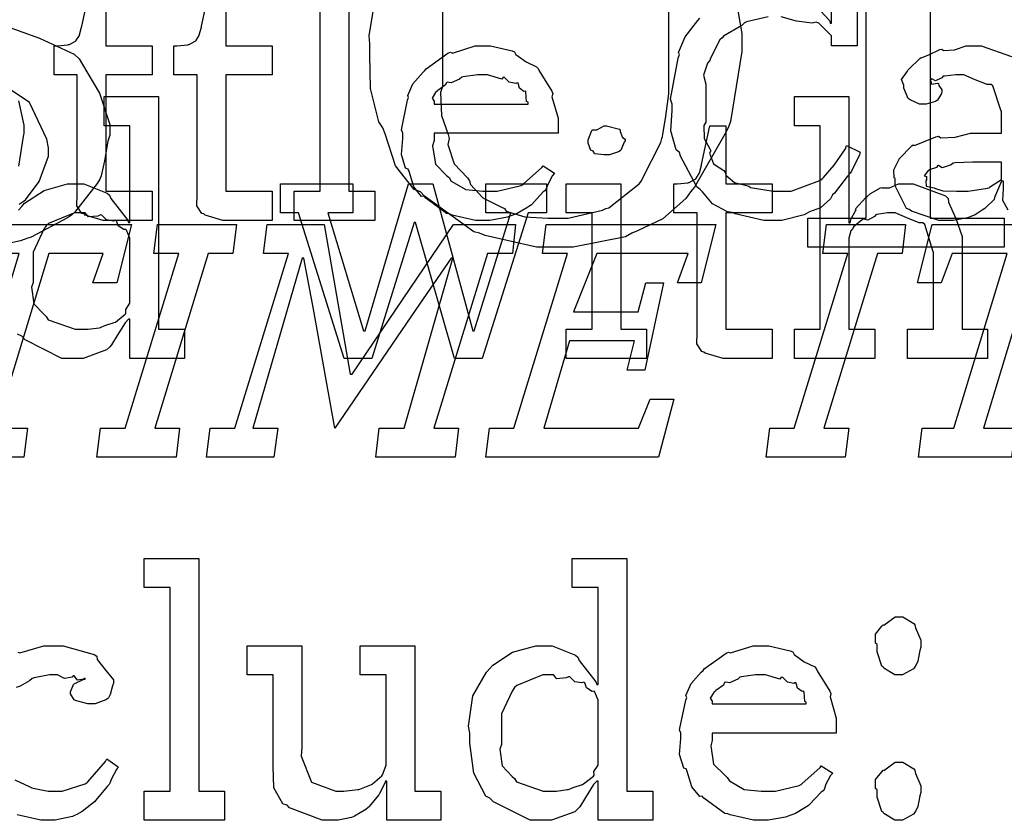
# Model space of a CAD drawing. Extents: x 0 to 8.5, y 0 to 11.
# Tile 319 of 379: x 4.668 to 5.138, y 6.474 to 6.856. Entities that reach past the tile are written whole.
import ezdxf

# ---------------------------------------------------------------- set-up
doc = ezdxf.new("R2010")
doc.units = 0
doc.layers.get('0').update_dxf_attribs({"linetype": 'CONTINUOUS'})

msp = doc.modelspace()

# ---------------------------------------------------------------- linework, layer by layer
at = {"color": 0}
for points in [[(5.10286, 6.92817), (5.10286, 6.7615), (5.13824, 6.7615), (5.13824, 6.74761), (5.04449, 6.74761), (5.04449, 6.7615), (5.04449, 6.7615), (5.07226, 6.7615), (5.07226, 6.92817)], [(5.01036, 6.86426), (5.01297, 6.84972), (5.01297, 6.84483), (5.01292, 6.84115), (5.00754, 6.80767), (5.00646, 6.80469), (5.00478, 6.8016), (4.9904, 6.77626), (4.98844, 6.77408), (4.98622, 6.77094), (4.97521, 6.76118), (4.96317, 6.75553), (4.96044, 6.75435), (4.95742, 6.75265), (4.93235, 6.74761), (4.92399, 6.74761), (4.92399, 6.74761), (4.91493, 6.74761), (4.89046, 6.75325), (4.88775, 6.75435), (4.88499, 6.75493), (4.86149, 6.77197), (4.85954, 6.77408), (4.8565, 6.77518), (4.8476, 6.78657), (4.84261, 6.80176), (4.84153, 6.80469), (4.83968, 6.80757), (4.83561, 6.82346), (4.83524, 6.83951), (4.83524, 6.84483), (4.83496, 6.84853), (4.84044, 6.88178)], [(4.70931, 6.87158), (4.70931, 6.84381), (4.73144, 6.84381), (4.73144, 6.82992), (4.70931, 6.82992), (4.70931, 6.77436), (4.73144, 6.77436), (4.73144, 6.76047), (4.73047, 6.76047), (4.72825, 6.76047), (4.72754, 6.76047), (4.72629, 6.76047), (4.72347, 6.76047), (4.72254, 6.76047), (4.72114, 6.76047), (4.71793, 6.76047), (4.7169, 6.76047), (4.71544, 6.76047), (4.71213, 6.76047), (4.71104, 6.76047), (4.71104, 6.76047), (4.70801, 6.76047), (4.69943, 6.76303), (4.69889, 6.76351), (4.69786, 6.76378), (4.69547, 6.76747), (4.69564, 6.77268), (4.69564, 6.77436), (4.69564, 6.82992), (4.68457, 6.82992), (4.68457, 6.84381), (4.68608, 6.84381), (4.68608, 6.84381), (4.69119, 6.84435), (4.69151, 6.84446), (4.69185, 6.84451), (4.69476, 6.84603), (4.69499, 6.84619), (4.69499, 6.84619), (4.69661, 6.84874), (4.69672, 6.84901), (4.69672, 6.84901), (4.69769, 6.85275), (4.69781, 6.85314), (4.70171, 6.87158)], [(4.7665, 6.87158), (4.7665, 6.84381), (4.78863, 6.84381), (4.78863, 6.82992), (4.7665, 6.82992), (4.7665, 6.77436), (4.78863, 6.77436), (4.78863, 6.76047), (4.78765, 6.76047), (4.78543, 6.76047), (4.78472, 6.76047), (4.78347, 6.76047), (4.78065, 6.76047), (4.77974, 6.76047), (4.77832, 6.76047), (4.77512, 6.76047), (4.77408, 6.76047), (4.77263, 6.76047), (4.76932, 6.76047), (4.76824, 6.76047), (4.76824, 6.76047), (4.76519, 6.76047), (4.75662, 6.76303), (4.75608, 6.76351), (4.75504, 6.76378), (4.75265, 6.76747), (4.75282, 6.77268), (4.75282, 6.77436), (4.75282, 6.82992), (4.74175, 6.82992), (4.74175, 6.84381), (4.74328, 6.84381), (4.74328, 6.84381), (4.74837, 6.84435), (4.74869, 6.84446), (4.74903, 6.84451), (4.75196, 6.84603), (4.75217, 6.84619), (4.75217, 6.84619), (4.75379, 6.84874), (4.7539, 6.84901), (4.7539, 6.84901), (4.75489, 6.85275), (4.75499, 6.85314), (4.7589, 6.87158)], [(5.06799, 6.87158), (5.06799, 6.84381), (5.05583, 6.84381), (5.05583, 6.84814), (5.05572, 6.84853), (5.04964, 6.85465), (5.04844, 6.85508), (5.0466, 6.8546), (5.03911, 6.85563), (5.03179, 6.85769)], [(5.04644, 6.86507), (5.05479, 6.85585), (5.05518, 6.85465), (5.05583, 6.85465), (5.05583, 6.87158)], [(4.86996, 6.86524), (4.86996, 6.82443), (4.86908, 6.82161), (4.86947, 6.81054), (4.87267, 6.80143), (4.87321, 6.79949), (4.87261, 6.79671), (4.8756, 6.78743), (4.88189, 6.78076), (4.88297, 6.77929), (4.88331, 6.77756), (4.88921, 6.77126), (4.89794, 6.76687), (4.89968, 6.76606), (4.90039, 6.76492), (4.90935, 6.7621), (4.92031, 6.7615), (4.92399, 6.7615), (4.92399, 6.7615), (4.93001, 6.7615), (4.94635, 6.76531), (4.94808, 6.76606), (4.94938, 6.7665), (4.96392, 6.77789), (4.965, 6.77929), (4.96544, 6.78043), (4.97424, 6.79758), (4.97478, 6.79949), (4.97499, 6.80057), (4.97672, 6.81017), (4.97803, 6.8209), (4.97803, 6.82443), (4.97803, 6.86524)], [(4.6575, 6.85465), (4.67757, 6.84754), (4.69417, 6.8399), (4.69656, 6.83768), (4.69819, 6.83496), (4.70628, 6.82124), (4.7111, 6.80626), (4.7111, 6.80122), (4.71024, 6.79833), (4.70861, 6.78885), (4.70708, 6.78179), (4.70632, 6.78017), (4.70514, 6.77815), (4.69433, 6.76426), (4.69287, 6.76303), (4.69092, 6.76172), (4.67367, 6.75244), (4.6716, 6.75174), (4.66846, 6.75071), (4.65653, 6.74815)], [(5.02556, 6.85769), (5.01525, 6.85536), (5.01417, 6.85487), (5.01297, 6.85351), (5.00418, 6.84847), (5.00353, 6.84771), (5.0025, 6.84663), (4.99799, 6.83794), (4.99767, 6.83686), (4.99647, 6.8355), (4.99463, 6.82975), (4.99571, 6.82553), (4.99571, 6.82406), (4.99571, 6.80735), (4.99485, 6.80572), (4.99496, 6.79949), (4.99767, 6.79471), (4.9981, 6.79368), (4.99756, 6.79258), (4.9994, 6.78754), (5.00429, 6.78424), (5.00504, 6.78347), (5.00532, 6.78207), (5.0095, 6.77849), (5.01525, 6.77718), (5.01633, 6.77675), (5.01714, 6.77615), (5.02789, 6.77436), (5.03153, 6.77436), (5.03651, 6.77436), (5.05013, 6.77946), (5.05149, 6.78043), (5.05192, 6.78097), (5.05701, 6.78678), (5.06239, 6.79471), (5.06299, 6.79628), (5.0695, 6.79303), (5.06917, 6.79183), (5.06526, 6.7839), (5.06472, 6.78304), (5.06337, 6.78153), (5.05968, 6.77675), (5.05713, 6.77349), (5.05626, 6.77263), (5.05528, 6.77083), (5.05051, 6.76644), (5.04531, 6.7646), (5.04411, 6.76394), (5.04264, 6.76307), (5.03201, 6.76047), (5.02849, 6.76047), (5.02849, 6.76047), (5.02344, 6.76047), (5.00982, 6.76357), (5.00831, 6.76417), (5.00603, 6.76454), (4.99886, 6.76844), (4.99414, 6.77403), (4.99311, 6.77522), (4.99138, 6.77642), (4.98372, 6.79113), (4.98313, 6.79281), (4.98156, 6.79417), (4.979, 6.80328), (4.97965, 6.81288), (4.97965, 6.81603), (4.97894, 6.81831), (4.98253, 6.838), (4.98313, 6.83968), (4.98275, 6.8406), (4.98589, 6.84804), (4.99186, 6.8559), (4.99289, 6.85704)], [(5.14008, 6.7654), (5.13764, 6.77001), (5.13781, 6.77572), (5.13781, 6.77761), (5.13781, 6.77914), (5.13693, 6.77914), (5.13639, 6.77815), (5.134, 6.77257), (5.13368, 6.77197), (5.13336, 6.77051), (5.12939, 6.76654), (5.1289, 6.76611), (5.12776, 6.7654), (5.12435, 6.76318), (5.12224, 6.76226), (5.12153, 6.76199), (5.12067, 6.76161), (5.11399, 6.76047), (5.11176, 6.76047), (5.11176, 6.76047), (5.10704, 6.76047), (5.09403, 6.76481), (5.09289, 6.76568), (5.09164, 6.76617), (5.08615, 6.77692), (5.08615, 6.78043), (5.08561, 6.78071), (5.08556, 6.78461), (5.08778, 6.78911), (5.08811, 6.78976), (5.088, 6.78988), (5.09407, 6.79606), (5.09483, 6.7965), (5.09532, 6.79628), (5.10553, 6.8004), (5.10678, 6.80062), (5.10792, 6.79986), (5.11475, 6.80024), (5.12207, 6.80214), (5.12457, 6.80214), (5.13693, 6.80214), (5.13693, 6.81256), (5.13661, 6.8131), (5.13276, 6.82465), (5.13194, 6.82536), (5.1301, 6.82536), (5.12429, 6.82764), (5.11893, 6.82992), (5.11719, 6.82992), (5.11518, 6.82992), (5.10975, 6.82938), (5.10915, 6.82926), (5.10851, 6.8285), (5.10536, 6.8271), (5.10363, 6.82813), (5.10331, 6.82796), (5.10331, 6.82775), (5.10303, 6.82742), (5.10357, 6.82547), (5.10644, 6.82601), (5.10678, 6.82579), (5.10693, 6.82487), (5.10851, 6.82281), (5.10851, 6.8221), (5.10824, 6.82113), (5.10633, 6.81787), (5.1059, 6.81754), (5.10547, 6.81717), (5.10092, 6.81603), (5.09939, 6.81603), (5.09776, 6.81603), (5.09332, 6.81803), (5.09289, 6.81842), (5.09233, 6.81863), (5.09028, 6.82368), (5.09028, 6.82536), (5.09011, 6.82536), (5.08925, 6.82781), (5.09207, 6.83176), (5.09244, 6.83231), (5.09272, 6.83268), (5.09787, 6.83772), (5.09853, 6.83817), (5.09853, 6.83811), (5.10221, 6.83946), (5.10753, 6.84207), (5.10851, 6.84229), (5.10921, 6.84153), (5.11442, 6.8419), (5.12007, 6.84381), (5.12196, 6.84381), (5.12722, 6.84381), (5.14171, 6.83876)], [(4.66792, 6.76824), (4.66986, 6.76953), (4.67096, 6.77024), (4.67746, 6.77897), (4.68181, 6.79113), (4.68181, 6.79514), (4.6811, 6.79921), (4.67275, 6.81668), (4.65522, 6.82861)], [(4.66749, 6.76531), (4.66911, 6.76704), (4.67042, 6.76861), (4.67985, 6.77479), (4.69097, 6.77789), (4.69472, 6.77789), (4.69879, 6.77789), (4.70996, 6.77339), (4.71099, 6.77246), (4.71169, 6.77089), (4.71962, 6.76074), (4.72011, 6.75944), (4.72076, 6.75944), (4.72076, 6.80567), (4.70839, 6.80567), (4.70839, 6.81956), (4.73443, 6.81956), (4.73443, 6.70844), (4.74681, 6.70844), (4.74681, 6.69456), (4.72076, 6.69456), (4.72076, 6.71322), (4.72011, 6.71322), (4.71853, 6.71158), (4.71474, 6.70551), (4.71203, 6.70096), (4.71099, 6.69997), (4.70964, 6.69862), (4.6984, 6.69456), (4.69472, 6.69456), (4.69472, 6.69456), (4.68832, 6.69456), (4.67074, 6.70344), (4.66911, 6.70518), (4.66715, 6.70611)], [(4.66749, 6.81754), (4.67003, 6.80599), (4.67003, 6.80214), (4.66976, 6.80057), (4.66749, 6.78629)], [(4.66721, 6.55425), (4.66813, 6.55388), (4.67964, 6.55729), (4.68349, 6.55729), (4.68886, 6.55729), (4.70367, 6.55317), (4.70497, 6.55231), (4.70514, 6.55072), (4.70925, 6.54551), (4.713, 6.54101), (4.713, 6.5395), (4.71246, 6.53819), (4.71126, 6.53401), (4.71056, 6.5325), (4.71018, 6.53212), (4.70925, 6.53147), (4.70421, 6.52951), (4.70258, 6.52951), (4.70063, 6.52951), (4.69521, 6.53097), (4.69476, 6.53125), (4.69407, 6.53142), (4.69239, 6.5344), (4.69239, 6.53538), (4.69239, 6.53538), (4.69379, 6.53885), (4.69412, 6.53907), (4.69412, 6.53907), (4.69879, 6.54135), (4.69933, 6.54144), (4.69933, 6.54189), (4.69874, 6.54139), (4.69581, 6.54096), (4.69422, 6.54292), (4.69368, 6.54297), (4.69314, 6.54226), (4.68956, 6.54161), (4.68614, 6.5434), (4.685, 6.5434), (4.68229, 6.5434), (4.67497, 6.54199), (4.67415, 6.54167), (4.67279, 6.54064), (4.66835, 6.53808), (4.66639, 6.53733)], [(4.66585, 6.49333), (4.6729, 6.4899), (4.67372, 6.48958), (4.67372, 6.48953), (4.68169, 6.48785), (4.68435, 6.48785), (4.68837, 6.48785), (4.69943, 6.49132), (4.70042, 6.49197), (4.70063, 6.49235), (4.70915, 6.50211), (4.70975, 6.50325), (4.71517, 6.49957), (4.71431, 6.49821), (4.71203, 6.49382), (4.71121, 6.49169), (4.71083, 6.4911), (4.70985, 6.49018), (4.70454, 6.48356), (4.70389, 6.48286), (4.70242, 6.48172), (4.69797, 6.47819), (4.69542, 6.47678), (4.69456, 6.47635), (4.69336, 6.47575), (4.68511, 6.47396), (4.6824, 6.47396), (4.6824, 6.47396), (4.67822, 6.47396), (4.66689, 6.47651)]]:
    msp.add_lwpolyline(points, dxfattribs=at)
for points in [[(4.79926, 6.77436), (4.81164, 6.77436), (4.81164, 6.87158), (4.79926, 6.87158), (4.79926, 6.88547), (4.82531, 6.88547), (4.82531, 6.77436), (4.83768, 6.77436), (4.83768, 6.76047), (4.79926, 6.76047), (4.79926, 6.77436)], [(4.88986, 6.76047), (4.88574, 6.76047), (4.87457, 6.76303), (4.87337, 6.76351), (4.87196, 6.76378), (4.86203, 6.77111), (4.86122, 6.77197), (4.86003, 6.77192), (4.85628, 6.77653), (4.85406, 6.78375), (4.85363, 6.785), (4.85238, 6.78538), (4.85037, 6.79189), (4.85101, 6.79958), (4.85101, 6.80214), (4.85037, 6.80371), (4.85335, 6.81782), (4.85385, 6.81907), (4.8534, 6.8201), (4.85585, 6.82574), (4.86079, 6.83122), (4.86165, 6.83208), (4.86214, 6.83285), (4.87261, 6.84028), (4.87381, 6.84076), (4.87478, 6.84039), (4.88558, 6.84381), (4.88921, 6.84381), (4.89301, 6.84381), (4.90326, 6.84147), (4.9044, 6.84099), (4.90506, 6.83963), (4.90989, 6.83621), (4.91493, 6.83382), (4.91569, 6.83296), (4.91618, 6.83187), (4.92219, 6.82221), (4.92264, 6.82101), (4.92225, 6.81944), (4.92524, 6.80925), (4.92524, 6.80583), (4.92524, 6.80214), (4.866, 6.80214), (4.866, 6.79867), (4.86529, 6.79606), (4.86664, 6.78728), (4.87196, 6.78196), (4.87315, 6.78087), (4.87418, 6.77924), (4.88118, 6.77518), (4.88932, 6.77436), (4.89204, 6.77436), (4.89615, 6.77436), (4.9075, 6.77707), (4.90853, 6.77761), (4.90875, 6.77794), (4.91749, 6.78564), (4.91808, 6.78651), (4.9235, 6.78304), (4.92253, 6.78185), (4.92025, 6.77767), (4.91938, 6.77522), (4.91894, 6.77458), (4.91797, 6.77387), (4.91249, 6.76796), (4.91178, 6.76742), (4.91026, 6.7665), (4.90571, 6.76378), (4.9031, 6.76275), (4.90224, 6.76243), (4.90104, 6.76193), (4.89264, 6.76047), (4.88986, 6.76047)], [(4.866, 6.81603), (4.91092, 6.81603), (4.91092, 6.81689), (4.91015, 6.81717), (4.90983, 6.82172), (4.90961, 6.8221), (4.9089, 6.82206), (4.90674, 6.82357), (4.90614, 6.82596), (4.90571, 6.82622), (4.905, 6.82585), (4.90186, 6.8265), (4.89963, 6.82872), (4.89899, 6.82883), (4.89828, 6.82796), (4.89144, 6.82992), (4.88921, 6.82992), (4.88672, 6.82992), (4.87993, 6.82904), (4.87924, 6.82883), (4.87815, 6.82796), (4.87418, 6.82617), (4.87229, 6.8265), (4.87185, 6.82622), (4.87131, 6.82508), (4.86774, 6.82254), (4.86751, 6.8221), (4.86675, 6.8215), (4.86507, 6.81885), (4.866, 6.81739), (4.866, 6.81689), (4.866, 6.81603)], [(5.03803, 6.70844), (5.0504, 6.70844), (5.0504, 6.80567), (5.03803, 6.80567), (5.03803, 6.81956), (5.06407, 6.81956), (5.06407, 6.75922), (5.06472, 6.75922), (5.06472, 6.75922), (5.06521, 6.76118), (5.06722, 6.76497), (5.06754, 6.76551), (5.06728, 6.766), (5.07221, 6.77138), (5.07275, 6.77181), (5.07275, 6.77181), (5.07443, 6.77333), (5.07921, 6.77593), (5.07992, 6.77615), (5.07997, 6.77593), (5.0835, 6.77593), (5.08778, 6.77789), (5.08925, 6.77789), (5.09478, 6.77789), (5.11025, 6.77214), (5.11139, 6.77094), (5.11165, 6.76921), (5.11518, 6.76133), (5.11811, 6.75276), (5.11811, 6.74989), (5.11811, 6.70844), (5.13026, 6.70844), (5.13026, 6.69456), (5.09207, 6.69456), (5.09207, 6.70844), (5.10444, 6.70844), (5.10444, 6.74511), (5.10417, 6.74599), (5.10026, 6.75846), (5.09944, 6.75922), (5.09765, 6.75928), (5.09174, 6.76167), (5.0861, 6.764), (5.08425, 6.764), (5.08242, 6.764), (5.07747, 6.76329), (5.07688, 6.76313), (5.07622, 6.76226), (5.07308, 6.76058), (5.07086, 6.76101), (5.07036, 6.76074), (5.06939, 6.75993), (5.06646, 6.75749), (5.06597, 6.75667), (5.06581, 6.7564), (5.065, 6.75549), (5.06407, 6.75196), (5.06407, 6.75076), (5.06407, 6.70844), (5.07644, 6.70844), (5.07644, 6.69456), (5.03803, 6.69456), (5.03803, 6.70844)], [(4.9484, 6.79178), (4.947, 6.79178), (4.94282, 6.79226), (4.942, 6.79346), (4.94168, 6.79372), (4.94092, 6.79389), (4.93951, 6.79736), (4.93951, 6.7985), (4.93951, 6.79893), (4.93951, 6.79893), (4.94129, 6.80339), (4.94168, 6.80371), (4.94168, 6.80371), (4.94363, 6.80371), (4.94721, 6.80567), (4.9484, 6.80567), (4.9484, 6.80567), (4.95454, 6.80404), (4.95492, 6.80371), (4.95481, 6.80285), (4.95589, 6.80003), (4.95731, 6.79921), (4.95731, 6.79893), (4.95731, 6.7985), (4.95676, 6.79775), (4.95557, 6.79508), (4.95514, 6.79394), (4.95492, 6.79372), (4.954, 6.79324), (4.94976, 6.79178), (4.9484, 6.79178)], [(5.007, 6.69456), (5.00396, 6.69456), (4.99539, 6.6971), (4.99485, 6.6976), (4.99382, 6.69786), (4.99143, 6.70156), (4.9916, 6.70676), (4.9916, 6.70844), (4.9916, 6.764), (4.98053, 6.764), (4.98053, 6.77789), (4.98204, 6.77789), (4.98204, 6.77789), (4.98714, 6.77843), (4.98747, 6.77854), (4.98779, 6.7786), (4.99072, 6.78011), (4.99094, 6.78028), (4.99094, 6.78028), (4.99257, 6.78282), (4.99268, 6.7831), (4.99268, 6.7831), (4.99365, 6.78683), (4.99376, 6.78722), (4.99767, 6.80567), (5.00526, 6.80567), (5.00526, 6.77789), (5.0274, 6.77789), (5.0274, 6.764), (5.00526, 6.764), (5.00526, 6.70844), (5.0274, 6.70844), (5.0274, 6.69456), (5.02642, 6.69456), (5.02419, 6.69456), (5.02349, 6.69456), (5.02225, 6.69456), (5.01942, 6.69456), (5.0185, 6.69456), (5.01708, 6.69456), (5.01389, 6.69456), (5.01286, 6.69456), (5.01139, 6.69456), (5.00808, 6.69456), (5.007, 6.69456)], [(5.11762, 6.77436), (5.12104, 6.77436), (5.13032, 6.77582), (5.13129, 6.7761), (5.13124, 6.77626), (5.13693, 6.78006), (5.13693, 6.78131), (5.13693, 6.78825), (5.12608, 6.78825), (5.12304, 6.78825), (5.11475, 6.78792), (5.11393, 6.78782), (5.11285, 6.78694), (5.10856, 6.7856), (5.10678, 6.78668), (5.10633, 6.78651), (5.10596, 6.78569), (5.10243, 6.78456), (5.10221, 6.78435), (5.10161, 6.78375), (5.10004, 6.78168), (5.10113, 6.78142), (5.10113, 6.78131), (5.10113, 6.77979), (5.10075, 6.77935), (5.10101, 6.77675), (5.10471, 6.77593), (5.10547, 6.77567), (5.10547, 6.77567), (5.10894, 6.77453), (5.11546, 6.77436), (5.11762, 6.77436)], [(4.80132, 6.764), (4.79264, 6.764), (4.79264, 6.77789), (4.82715, 6.77789), (4.82715, 6.764), (4.81521, 6.764), (4.83236, 6.70779), (4.83301, 6.70779), (4.85385, 6.77789), (4.86535, 6.77789), (4.88444, 6.70779), (4.8851, 6.70779), (4.90267, 6.764), (4.89074, 6.764), (4.89074, 6.77789), (4.9196, 6.77789), (4.9196, 6.764), (4.91092, 6.764), (4.889, 6.69456), (4.87576, 6.69456), (4.8571, 6.75944), (4.85644, 6.75944), (4.83626, 6.69456), (4.82303, 6.69456), (4.80132, 6.764)], [(4.9291, 6.70844), (4.94146, 6.70844), (4.94146, 6.764), (4.9291, 6.764), (4.9291, 6.77789), (4.95514, 6.77789), (4.95514, 6.70844), (4.9675, 6.70844), (4.9675, 6.69456), (4.9291, 6.69456), (4.9291, 6.70844)], [(4.69883, 6.70844), (4.70079, 6.70844), (4.706, 6.70921), (4.70665, 6.70931), (4.70665, 6.70931), (4.70876, 6.71029), (4.71326, 6.71164), (4.71382, 6.71192), (4.71382, 6.71192), (4.71847, 6.71565), (4.71881, 6.71604), (4.71881, 6.71604), (4.71875, 6.71789), (4.72076, 6.72092), (4.72076, 6.7219), (4.72076, 6.75054), (4.72076, 6.75196), (4.71913, 6.75581), (4.71881, 6.75618), (4.71793, 6.75613), (4.71517, 6.75782), (4.71436, 6.76025), (4.71382, 6.76053), (4.713, 6.76014), (4.70958, 6.76074), (4.70731, 6.76303), (4.70665, 6.76313), (4.70546, 6.76253), (4.70101, 6.76215), (4.69938, 6.764), (4.69883, 6.764), (4.69433, 6.764), (4.68192, 6.75896), (4.68083, 6.75792), (4.67964, 6.75629), (4.67453, 6.74533), (4.67453, 6.74164), (4.67453, 6.73079), (4.67378, 6.72851), (4.67492, 6.72054), (4.67974, 6.71556), (4.68083, 6.71451), (4.68175, 6.713), (4.69456, 6.70844), (4.69883, 6.70844)], [(4.62733, 6.66124), (4.64253, 6.66124), (4.66792, 6.74457), (4.64165, 6.74457), (4.63644, 6.73068), (4.62517, 6.73068), (4.63211, 6.75846), (4.72151, 6.75846), (4.71457, 6.73068), (4.70307, 6.73068), (4.70806, 6.74457), (4.68201, 6.74457), (4.65663, 6.66124), (4.67182, 6.66124), (4.67008, 6.64735), (4.6256, 6.64735), (4.62733, 6.66124)], [(4.70676, 6.66124), (4.71847, 6.66124), (4.74408, 6.74457), (4.73215, 6.74457), (4.73389, 6.75846), (4.77165, 6.75846), (4.76992, 6.74457), (4.75819, 6.74457), (4.73258, 6.66124), (4.74451, 6.66124), (4.74278, 6.64735), (4.70503, 6.64735), (4.70676, 6.66124)], [(4.75911, 6.66124), (4.77083, 6.66124), (4.79644, 6.74457), (4.7845, 6.74457), (4.78624, 6.75846), (4.81358, 6.75846), (4.82596, 6.68707), (4.82682, 6.68707), (4.87522, 6.75846), (4.90494, 6.75846), (4.90343, 6.74457), (4.8915, 6.74457), (4.86589, 6.66124), (4.87761, 6.66124), (4.87608, 6.64735), (4.83811, 6.64735), (4.83985, 6.66124), (4.85178, 6.66124), (4.875, 6.7424), (4.87414, 6.7424), (4.85721, 6.71789), (4.81858, 6.66124), (4.80838, 6.7181), (4.80382, 6.7424), (4.80296, 6.7424), (4.77951, 6.66124), (4.79144, 6.66124), (4.7895, 6.64735), (4.75738, 6.64735), (4.75911, 6.66124)], [(4.89242, 6.66124), (4.90414, 6.66124), (4.92974, 6.74457), (4.91781, 6.74457), (4.91954, 6.75846), (5.00049, 6.75846), (4.99354, 6.73068), (4.98226, 6.73068), (4.98725, 6.74457), (4.94363, 6.74457), (4.93257, 6.71679), (4.96338, 6.71679), (4.96707, 6.73068), (4.97553, 6.73068), (4.96664, 6.68901), (4.95817, 6.68901), (4.96164, 6.7029), (4.93061, 6.7029), (4.91846, 6.66124), (4.9636, 6.66124), (4.96924, 6.67513), (4.98053, 6.67513), (4.97314, 6.64735), (4.89068, 6.64735), (4.89242, 6.66124)], [(5.02626, 6.66124), (5.03797, 6.66124), (5.06358, 6.74457), (5.05165, 6.74457), (5.05339, 6.75846), (5.09115, 6.75846), (5.08942, 6.74457), (5.07769, 6.74457), (5.05208, 6.66124), (5.06401, 6.66124), (5.06228, 6.64735), (5.02453, 6.64735), (5.02626, 6.66124)], [(5.09901, 6.66124), (5.11421, 6.66124), (5.1396, 6.74457), (5.11333, 6.74457), (5.10813, 6.73068), (5.09685, 6.73068), (5.10379, 6.75846), (5.19319, 6.75846), (5.18625, 6.73068), (5.17475, 6.73068), (5.17974, 6.74457), (5.15369, 6.74457), (5.12831, 6.66124), (5.1435, 6.66124), (5.14176, 6.64735), (5.09728, 6.64735), (5.09901, 6.66124)], [(4.7276, 6.48785), (4.73996, 6.48785), (4.73996, 6.58507), (4.7276, 6.58507), (4.7276, 6.59896), (4.75364, 6.59896), (4.75364, 6.48785), (4.766, 6.48785), (4.766, 6.47396), (4.7276, 6.47396), (4.7276, 6.48785)], [(4.91829, 6.47396), (4.91189, 6.47396), (4.89432, 6.48286), (4.89268, 6.4846), (4.89074, 6.48551), (4.88499, 6.49647), (4.88314, 6.51085), (4.88314, 6.51563), (4.88243, 6.51899), (4.88444, 6.53342), (4.89106, 6.54471), (4.89268, 6.54644), (4.89399, 6.54801), (4.90343, 6.55419), (4.91456, 6.55729), (4.91829, 6.55729), (4.92236, 6.55729), (4.93354, 6.55279), (4.93457, 6.55186), (4.93528, 6.55029), (4.94319, 6.54015), (4.94368, 6.53885), (4.94433, 6.53885), (4.94433, 6.58507), (4.93197, 6.58507), (4.93197, 6.59896), (4.95801, 6.59896), (4.95801, 6.48785), (4.97038, 6.48785), (4.97038, 6.47396), (4.94433, 6.47396), (4.94433, 6.49262), (4.94368, 6.49262), (4.94211, 6.491), (4.93832, 6.48492), (4.9356, 6.48036), (4.93457, 6.47939), (4.93321, 6.47803), (4.92199, 6.47396), (4.91829, 6.47396)], [(5.08794, 6.5434), (5.08604, 6.5434), (5.08078, 6.54665), (5.08035, 6.54731), (5.07981, 6.54764), (5.07753, 6.55442), (5.07753, 6.55664), (5.07753, 6.55794), (5.07676, 6.5586), (5.07671, 6.56293), (5.07986, 6.56663), (5.08035, 6.56728), (5.08074, 6.56711), (5.0861, 6.57118), (5.08794, 6.57118), (5.08985, 6.57118), (5.09506, 6.56793), (5.09554, 6.56728), (5.09581, 6.56581), (5.09836, 6.55994), (5.09836, 6.55794), (5.09836, 6.55664), (5.09799, 6.55501), (5.097, 6.54997), (5.09597, 6.54796), (5.09554, 6.54731), (5.09489, 6.54633), (5.08968, 6.5434), (5.08794, 6.5434)], [(4.81819, 6.47396), (4.81261, 6.47396), (4.79693, 6.47993), (4.79585, 6.48112), (4.79383, 6.48178), (4.7895, 6.48942), (4.78911, 6.49983), (4.78911, 6.50325), (4.78911, 6.5434), (4.77675, 6.5434), (4.77675, 6.55729), (4.80279, 6.55729), (4.80279, 6.50868), (4.80251, 6.50467), (4.8074, 6.49219), (4.81907, 6.48785), (4.82297, 6.48785), (4.82297, 6.48785), (4.82954, 6.48861), (4.83014, 6.48872), (4.83051, 6.48882), (4.83615, 6.49104), (4.83664, 6.49132), (4.83664, 6.49132), (4.8411, 6.49522), (4.84142, 6.49567), (4.84142, 6.49567), (4.84315, 6.50022), (4.84315, 6.50174), (4.84315, 6.5434), (4.83078, 6.5434), (4.83078, 6.55729), (4.85682, 6.55729), (4.85682, 6.48785), (4.86919, 6.48785), (4.86919, 6.47396), (4.84337, 6.47396), (4.84337, 6.49262), (4.84272, 6.49262), (4.84244, 6.49175), (4.84, 6.48671), (4.83968, 6.48611), (4.83865, 6.48503), (4.83572, 6.48144), (4.83479, 6.48036), (4.83447, 6.48004), (4.83333, 6.47911), (4.82796, 6.47601), (4.82731, 6.47569), (4.82661, 6.47526), (4.82026, 6.47396), (4.81819, 6.47396)], [(5.02268, 6.47396), (5.01856, 6.47396), (5.00738, 6.47651), (5.00618, 6.477), (5.00478, 6.47726), (4.99485, 6.4846), (4.99403, 6.48546), (4.99283, 6.4854), (4.9891, 6.49001), (4.98687, 6.49724), (4.98643, 6.49849), (4.98519, 6.49886), (4.98318, 6.50537), (4.98383, 6.51307), (4.98383, 6.51563), (4.98318, 6.51719), (4.98617, 6.53131), (4.98665, 6.53256), (4.98622, 6.53358), (4.98867, 6.53922), (4.9936, 6.54471), (4.99447, 6.54557), (4.99496, 6.54633), (5.00543, 6.55376), (5.00662, 6.55425), (5.0076, 6.55388), (5.01839, 6.55729), (5.02203, 6.55729), (5.02582, 6.55729), (5.03608, 6.55496), (5.03722, 6.55447), (5.03787, 6.55311), (5.04269, 6.54969), (5.04775, 6.54731), (5.0485, 6.54644), (5.04899, 6.54536), (5.05501, 6.53569), (5.05544, 6.5345), (5.05507, 6.53293), (5.05806, 6.52274), (5.05806, 6.51932), (5.05806, 6.51563), (4.99881, 6.51563), (4.99881, 6.51215), (4.9981, 6.50956), (4.99946, 6.50076), (5.00478, 6.49544), (5.00597, 6.49436), (5.007, 6.49274), (5.014, 6.48867), (5.02214, 6.48785), (5.02485, 6.48785), (5.02897, 6.48785), (5.04031, 6.49056), (5.04135, 6.4911), (5.04156, 6.49143), (5.05029, 6.49914), (5.05089, 6.5), (5.05632, 6.49653), (5.05533, 6.49533), (5.05306, 6.49115), (5.05219, 6.48872), (5.05176, 6.48807), (5.05078, 6.48736), (5.04531, 6.48144), (5.0446, 6.4809), (5.04308, 6.47999), (5.03851, 6.47726), (5.03592, 6.47624), (5.03504, 6.47592), (5.03386, 6.47542), (5.02544, 6.47396), (5.02268, 6.47396)], [(4.92242, 6.48785), (4.92437, 6.48785), (4.92958, 6.48861), (4.93024, 6.48872), (4.93024, 6.48872), (4.93235, 6.48969), (4.93685, 6.49104), (4.93739, 6.49132), (4.93739, 6.49132), (4.94206, 6.49507), (4.94239, 6.49544), (4.94239, 6.49544), (4.94233, 6.49729), (4.94433, 6.50032), (4.94433, 6.50131), (4.94433, 6.52994), (4.94433, 6.53136), (4.94271, 6.53521), (4.94239, 6.5356), (4.94151, 6.53554), (4.93875, 6.53722), (4.93793, 6.53965), (4.93739, 6.53993), (4.93658, 6.53956), (4.93317, 6.54015), (4.93088, 6.54243), (4.93024, 6.54254), (4.92904, 6.54194), (4.92458, 6.54156), (4.92296, 6.5434), (4.92242, 6.5434), (4.91792, 6.5434), (4.90549, 6.53836), (4.9044, 6.53733), (4.90321, 6.53569), (4.89811, 6.52474), (4.89811, 6.52106), (4.89811, 6.51019), (4.89735, 6.50792), (4.89849, 6.49994), (4.90332, 6.49496), (4.9044, 6.49393), (4.90533, 6.4924), (4.91813, 6.48785), (4.92242, 6.48785)], [(4.99881, 6.52951), (5.04372, 6.52951), (5.04372, 6.53039), (5.04297, 6.53065), (5.04264, 6.53521), (5.04243, 6.5356), (5.04172, 6.53554), (5.03956, 6.53706), (5.03896, 6.53944), (5.03851, 6.53971), (5.03782, 6.53933), (5.03467, 6.53999), (5.03244, 6.54221), (5.03179, 6.54232), (5.03108, 6.54144), (5.02425, 6.5434), (5.02203, 6.5434), (5.01953, 6.5434), (5.01275, 6.54254), (5.01204, 6.54232), (5.01096, 6.54144), (5.007, 6.53965), (5.0051, 6.53999), (5.00467, 6.53971), (5.00412, 6.53857), (5.00054, 6.53603), (5.00032, 6.5356), (4.99957, 6.535), (4.99789, 6.53233), (4.99881, 6.53087), (4.99881, 6.53039), (4.99881, 6.52951)], [(5.08794, 6.47396), (5.08604, 6.47396), (5.08078, 6.47721), (5.08035, 6.47786), (5.07981, 6.47819), (5.07753, 6.48497), (5.07753, 6.48719), (5.07753, 6.4885), (5.07676, 6.48915), (5.07671, 6.49349), (5.07986, 6.49718), (5.08035, 6.49783), (5.08074, 6.49767), (5.0861, 6.50174), (5.08794, 6.50174), (5.08985, 6.50174), (5.09506, 6.49849), (5.09554, 6.49783), (5.09581, 6.49636), (5.09836, 6.4905), (5.09836, 6.4885), (5.09836, 6.48719), (5.09799, 6.48557), (5.097, 6.48053), (5.09597, 6.47851), (5.09554, 6.47786), (5.09489, 6.47689), (5.08968, 6.47396), (5.08794, 6.47396)]]:
    msp.add_lwpolyline(points, close=True, dxfattribs=at)

doc.saveas('drawing.dxf')
